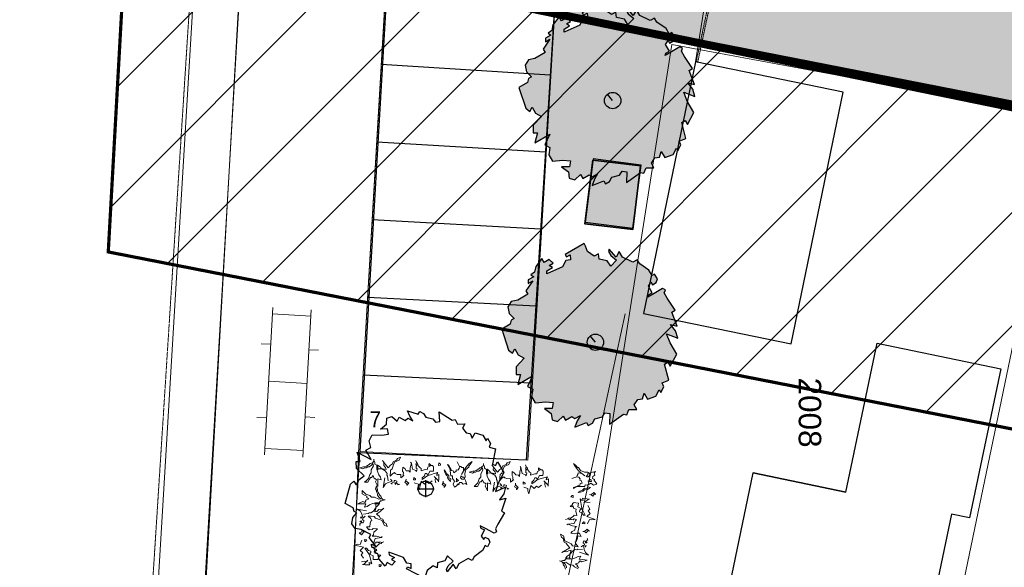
# Model space of a CAD drawing. Extents: x -1000932 to 2054797, y 285738 to 764020.
# Tile 344 of 656: x 283262 to 313979, y 483470 to 500538. Entities that reach past the tile are written whole.
import ezdxf

# ---------------------------------------------------------------- set-up
doc = ezdxf.new("R2010")
doc.units = 0
doc.header["$MEASUREMENT"] = 0
doc.linetypes.add('DASHDOT', pattern=[1, 0.5, -0.25, 0, -0.25])
doc.linetypes.add('DASHED', pattern=[0.75, 0.5, -0.25])
doc.layers.get('0').update_dxf_attribs({"color": 1, "linetype": 'CONTINUOUS'})
for name, color, linetype in [('--schets pp', 1, 'CONTINUOUS'), ('-boom', 8, 'CONTINUOUS'), ('-boom beschermd', 82, 'CONTINUOUS'), ('31.', 7, 'CONTINUOUS'), ('A-0010--', 4, 'CONTINUOUS'), ('A-0900-TERREIN', 14, 'CONTINUOUS'), ('bomen', 1, 'CONTINUOUS')]:
    doc.layers.add(name, color=color, linetype=linetype)
for name, color, linetype, lineweight in [('B01', 1, 'CONTINUOUS', 30), ('B02', 1, 'CONTINUOUS', 30), ('B11', 1, 'CONTINUOUS', 30), ('S02', 7, 'CONTINUOUS', 0), ('T03', 84, 'CONTINUOUS', 0), ('T05', 84, 'CONTINUOUS', 0), ('V00', 7, 'CONTINUOUS', 0), ('Z09', 7, 'CONTINUOUS', 0)]:
    doc.layers.add(name, color=color, linetype=linetype, lineweight=lineweight)
doc.styles.add('JK-T', font='arial.ttf', dxfattribs={"width": 0.9})
doc.styles.get("Standard").update_dxf_attribs({"font": 'romans.shx'})

# ---------------------------------------------------------------- blocks, each defined once
blk = doc.blocks.new('S022')
at = {"layer": 'S02', "color": 7, "linetype": 'Continuous', "lineweight": 0}
for p, q in [((0.0308, -0.2299), (0.0308, 0.2301)), ((0.1508, -0.2299), (0.1508, 0.2301)), ((0.0308, 0.2101), (0.1508, 0.2101)), ((0.0008, 0.1151), (0.0308, 0.1151)), ((0.1508, 0.1051), (0.1808, 0.1051)), ((0.0308, 0.0001), (0.1508, 0.0001)), ((0.0008, -0.1147), (0.0308, -0.1147)), ((0.1508, -0.1047), (0.1808, -0.1047)), ((0.0308, -0.2099), (0.1508, -0.2099))]:
    blk.add_line(p, q, dxfattribs=at)
blk = doc.blocks.new('eigendomssituatie')
at = {"layer": '--schets pp', "linetype": 'Continuous', "transparency": 33554495}
h = blk.add_hatch(color=140, dxfattribs=at)
h.dxf.hatch_style = 1
h.paths.add_polyline_path([(9221, 16017), (-3884, 17237), (-5436, 504), (0, 0), (-2500, -26949), (-6847, -26546), (-6943, -27582), (-9442, -27350), (-9346, -26314), (-13692, -25911), (-13542, -23750), (-24868, -22700), (-35971, -21670), (-39085, -21481), (-35919, 15171), (-35449, 20057), (-40996, 20385), (-45060, -52868), (-5988, -60874), (-5392, -55500), (3604, -48873)])
at = {"layer": '--schets pp', "color": 140, "linetype": 'Continuous', "const_width": 250}
blk.add_lwpolyline([(9221, 16017), (-3884, 17237), (-5436, 504), (0, 0), (-2500, -26949), (-6847, -26546), (-6943, -27582), (-9442, -27350), (-9346, -26314), (-13692, -25911), (-13542, -23750), (-24868, -22700), (-35971, -21670), (-39085, -21481), (-35919, 15171), (-35449, 20057), (-40996, 20385), (-45060, -52868), (-5988, -60874), (-5392, -55500), (3604, -48873)], close=True, dxfattribs=at)
blk = doc.blocks.new('boom')
at = {"layer": '31.', "color": 7, "linetype": 'Continuous'}
for points in [[(2252, -1106), (2174, -1256), (2210, -1343), (2134, -1385), (1982, -1306), (1886, -1256), (1704, -1162), (1724, -1227), (1831, -1282), (1731, -1475), (1810, -1584), (1849, -1510), (1958, -1566), (2000, -1669), (1928, -1809), (1853, -1770), (1769, -1930), (1516, -2125), (1455, -2242), (1326, -2176), (1036, -2338), (950, -2502), (853, -2352), (667, -2590), (646, -2521), (706, -2406), (860, -2260), (686, -2098), (595, -2253), (372, -2314), (359, -2471), (230, -2404), (44, -2552), (-1, -2709), (-40, -2785), (-597, -2495), (-564, -2431), (-457, -2486), (-449, -2341), (-589, -2322), (-691, -2147), (-1147, -1978), (-1138, -2064), (-977, -2148), (-1064, -2211), (-947, -2272), (-1056, -2379), (-1206, -2301), (-1268, -2419), (-1454, -2198), (-1493, -2035), (-1602, -1968), (-1524, -1910), (-1684, -1827), (-1691, -1726), (-1560, -1794), (-1766, -1521), (-1716, -1425), (-2016, -1269), (-2204, -1239), (-2305, -1092), (-2275, -903), (-2143, -754), (-2228, -709), (-2266, -594), (-2513, -466), (-2348, 139), (-2243, 236), (-2169, 116), (-2080, 288), (-1914, 397), (-2159, 633), (-2173, 849), (-2048, 851), (-2137, 1136), (-1701, 908), (-1864, 1205), (-1716, 1286), (-1765, 1496), (-1667, 1683), (-1367, 1668), (-1156, 1699), (-1191, 1867), (-1412, 1860), (-1226, 2010), (-1212, 2193), (-1060, 2251), (-889, 2107), (-828, 2225), (-644, 2130), (-557, 2193), (-396, 2110), (-496, 2257), (-569, 2431), (-230, 2323), (-186, 2409), (-68, 2347), (6, 2228), (227, 2181), (306, 2072), (441, 2096), (417, 2398), (831, 2139), (923, 2159), (996, 2012), (1218, 2019), (1151, 1891), (1262, 1738), (1393, 1724), (1450, 1572), (1539, 1743), (1787, 1669), (1887, 1495), (1926, 1570), (2020, 1412)], [(2020, 1412), (1980, 1296), (2174, 1237), (2080, 768), (2177, 718), (2238, 836), (2438, 502), (2265, 170), (2180, -89), (2493, 49), (2438, -158), (2305, -345), (2498, -295), (2366, -703), (2463, -753), (2252, -1106)]]:
    blk.add_lwpolyline(points, dxfattribs=at)
blk.add_circle((0, 0), 235, dxfattribs=at)
blk = doc.blocks.new('UNNAMED')
at = {"color": 0}
for p, q in [((-0.5, 0), (0.5, 0)), ((0, -0.5), (0, 0.5))]:
    blk.add_line(p, q, dxfattribs=at)
blk = doc.blocks.new('nieuwe bomen')
at = {"layer": '-boom beschermd', "linetype": 'Continuous', "true_color": 0xd5bf15, "transparency": 33554559}
h = blk.add_hatch(color=52, dxfattribs=at)
h.dxf.hatch_style = 1
h.paths.add_polyline_path([(2240, 1375), (2147, 1534), (2182, 1631), (2096, 1673), (1935, 1578), (1832, 1518), (1639, 1404), (1658, 1477), (1771, 1543), (1651, 1748), (1732, 1872), (1778, 1792), (1894, 1860), (1934, 1975), (1847, 2123), (1767, 2076), (1667, 2247), (1380, 2445), (1306, 2570), (1170, 2490), (845, 2651), (741, 2825), (644, 2655), (427, 2905), (408, 2829), (480, 2706), (657, 2556), (476, 2369), (368, 2533), (121, 2587), (98, 2757), (-38, 2677), (-250, 2828), (-308, 2997), (-355, 3077), (-947, 2730), (-907, 2662), (-793, 2728), (-776, 2570), (-928, 2542), (-1029, 2345), (-1518, 2134), (-1512, 2229), (-1342, 2330), (-1441, 2394), (-1315, 2467), (-1441, 2577), (-1600, 2484), (-1674, 2609), (-1865, 2358), (-1898, 2178), (-2014, 2098), (-1925, 2040), (-2095, 1940), (-2097, 1829), (-1958, 1911), (-2167, 1602), (-2107, 1499), (-2426, 1312), (-2630, 1269), (-2731, 1102), (-2688, 898), (-2535, 743), (-2626, 690), (-2661, 562), (-2923, 408), (-2709, -243), (-2589, -343), (-2515, -208), (-2408, -390), (-2221, -499), (-2475, -771), (-2478, -1007), (-2342, -1003), (-2423, -1319), (-1960, -1046), (-2121, -1378), (-1955, -1459), (-1996, -1691), (-1879, -1889), (-1552, -1855), (-1320, -1878), (-1349, -2063), (-1591, -2068), (-1379, -2221), (-1354, -2421), (-1184, -2474), (-1006, -2308), (-933, -2434), (-738, -2319), (-639, -2383), (-468, -2283), (-569, -2450), (-639, -2644), (-275, -2507), (-222, -2598), (-97, -2524), (-23, -2389), (215, -2326), (296, -2202), (445, -2222), (436, -2552), (872, -2246), (974, -2263), (1046, -2098), (1288, -2094), (1208, -1957), (1320, -1784), (1463, -1762), (1516, -1593), (1623, -1775), (1889, -1680), (1988, -1484), (2035, -1564), (2129, -1386), (2079, -1262), (2287, -1186), (2159, -680), (2261, -620), (2335, -745), (2534, -370), (2326, -17), (2219, 260), (2568, 128), (2496, 351), (2341, 547), (2554, 504), (2388, 941), (2490, 1001)])
at = {"layer": '-boom beschermd', "color": 52, "linetype": 'Continuous', "true_color": 0xd5bf15}
blk.add_lwpolyline([(2240, 1375), (2147, 1534), (2182, 1631), (2096, 1673), (1935, 1578), (1832, 1518), (1639, 1404), (1658, 1477), (1771, 1543), (1651, 1748), (1732, 1872), (1778, 1792), (1894, 1860), (1934, 1975), (1847, 2123), (1767, 2076), (1667, 2247), (1380, 2445), (1306, 2570), (1170, 2490), (845, 2651), (741, 2825), (644, 2655), (427, 2905), (408, 2829), (480, 2706), (657, 2556), (476, 2369), (368, 2533), (121, 2587), (98, 2757), (-38, 2677), (-250, 2828), (-308, 2997), (-355, 3077), (-947, 2730), (-907, 2662), (-793, 2728), (-776, 2570), (-928, 2542), (-1029, 2345), (-1518, 2134), (-1512, 2229), (-1342, 2330), (-1441, 2394), (-1315, 2467), (-1441, 2577), (-1600, 2484), (-1674, 2609), (-1865, 2358), (-1898, 2178), (-2014, 2098), (-1925, 2040), (-2095, 1940), (-2097, 1829), (-1958, 1911), (-2167, 1602), (-2107, 1499), (-2426, 1312), (-2630, 1269), (-2731, 1102), (-2688, 898), (-2535, 743), (-2626, 690), (-2661, 562), (-2923, 408), (-2709, -243), (-2589, -343), (-2515, -208), (-2408, -390), (-2221, -499), (-2475, -771), (-2478, -1007), (-2342, -1003), (-2423, -1319), (-1960, -1046), (-2121, -1378), (-1955, -1459), (-1996, -1691), (-1879, -1889), (-1552, -1855), (-1320, -1878), (-1349, -2063), (-1591, -2068), (-1379, -2221), (-1354, -2421), (-1184, -2474), (-1006, -2308), (-933, -2434), (-738, -2319), (-639, -2383), (-468, -2283), (-569, -2450), (-639, -2644), (-275, -2507), (-222, -2598), (-97, -2524), (-23, -2389), (215, -2326), (296, -2202), (445, -2222), (436, -2552), (872, -2246), (974, -2263), (1046, -2098), (1288, -2094), (1208, -1957), (1320, -1784), (1463, -1762), (1516, -1593), (1623, -1775), (1889, -1680), (1988, -1484), (2035, -1564), (2129, -1386), (2079, -1262), (2287, -1186), (2159, -680), (2261, -620), (2335, -745), (2534, -370), (2326, -17), (2219, 260), (2568, 128), (2496, 351), (2341, 547), (2554, 504), (2388, 941), (2490, 1001)], close=True, dxfattribs=at)
blk.add_lwpolyline([(0, 0), (-163, 196)], dxfattribs=at)
blk.add_circle((0, 0), 255, dxfattribs=at)

msp = doc.modelspace()

# ---------------------------------------------------------------- hatches: boundary and pattern name
at = {"layer": '--schets pp', "linetype": 'Continuous'}
h = msp.add_hatch(dxfattribs=at)
h.set_pattern_fill('ANSI31', color=241, scale=20000)
edge = h.paths.add_edge_path()
edge.add_line((355804.751, 599424.851), (354111.318, 580081.091))
edge.add_line((354111.318, 580081.091), (361601.667, 579453.983))
edge.add_line((361601.667, 579453.983), (354729.882, 500066.664))
edge.add_line((354729.882, 500066.664), (345617.54, 493354.472))
edge.add_line((345617.54, 493354.472), (344373.941, 482143.686))
edge.add_line((344373.941, 482143.686), (343887.106, 482209.964))
edge.add_line((343887.106, 482209.964), (340754.543, 459200.025))
edge.add_line((340754.543, 459200.025), (314922.295, 465342.604))
edge.add_line((314922.295, 465342.604), (318240.746, 486994.847))
edge.add_line((318240.746, 486994.847), (286025.011, 493299.452))
edge.add_line((286025.011, 493299.452), (290594.919, 575452.455))
edge.add_arc((309231.819, 574415.744), 18665.712, 106.9763879, 176.8161015, ccw=False)
edge.add_line((303781.849, 592268.101), (321937.569, 598455.689))
edge.add_arc((335714.424, 564014.999), 37093.974, 88.4396865, 111.8022388, ccw=False)
edge.add_line((336724.465, 601095.219), (338248.25, 600961.82))
edge.add_line((338248.25, 600961.82), (355804.751, 599424.851))
edge = h.paths.add_edge_path(flags=16)
edge.add_line((344970.746, 590335.058), (343273.997, 570953.43))
edge.add_line((343273.997, 570953.43), (350774.11, 570325.504))
edge.add_line((350774.11, 570325.504), (345157.214, 505435.484))
edge.add_line((345157.214, 505435.484), (336161.269, 498809.03))
edge.add_line((336161.269, 498809.03), (335565.152, 493435.155))
edge.add_line((335565.152, 493435.155), (335327.459, 493467.515))
edge.add_line((335327.459, 493467.515), (332334.238, 471481.093))
edge.add_line((332334.238, 471481.093), (326203.285, 472938.955))
edge.add_line((326203.285, 472938.955), (329579.121, 494965.624))
edge.add_line((329579.121, 494965.624), (296493.331, 501440.499))
edge.add_line((296493.331, 501440.499), (300579.483, 574897.046))
edge.add_arc((309231.819, 574415.744), 8665.712, 106.1143616, 176.8161015, ccw=False)
edge.add_line((306826.603, 582740.977), (325429.207, 589080.866))
edge.add_arc((335714.424, 564014.999), 27093.974, 89.0254668, 112.3096958, ccw=False)
edge.add_line((336175.238, 591105.053), (337376.144, 590999.921))
edge.add_line((337376.144, 590999.921), (344970.746, 590335.058))
at = {"layer": 'A-0900-TERREIN', "linetype": 'Continuous', "lineweight": 5}
msp.add_hatch(color=8, dxfattribs=at).paths.add_polyline_path([(302386.328, 493994.812), (300897.226, 494175.312), (301137.879, 496160.78), (302626.98, 495980.28)], flags=0)

# ---------------------------------------------------------------- linework, layer by layer
at = {"layer": '--schets pp', "color": 241, "linetype": 'Continuous', "const_width": 100}
for points in [[(355804.751, 599424.851), (354111.318, 580081.091), (361601.667, 579453.983), (354729.882, 500066.664), (345617.54, 493354.472), (344373.941, 482143.686), (343887.106, 482209.964), (340754.543, 459200.025), (314922.295, 465342.604), (318240.746, 486994.847), (286025.011, 493299.452), (290594.919, 575452.455, -0.314530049), (303781.849, 592268.101), (321937.569, 598455.689, -0.102292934), (336724.465, 601095.219), (338248.25, 600961.82)], [(344970.746, 590335.058), (343273.997, 570953.43), (350774.11, 570325.504), (345157.214, 505435.484), (336161.269, 498809.03), (335565.152, 493435.155), (335327.459, 493467.515), (332334.238, 471481.093), (326203.285, 472938.955), (329579.121, 494965.624), (296493.331, 501440.499), (300579.483, 574897.046, -0.318668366), (306826.603, 582740.977), (325429.207, 589080.866, -0.10194762), (336175.238, 591105.053), (337376.144, 590999.921)]]:
    msp.add_lwpolyline(points, format="xyb", close=True, dxfattribs=at)
at = {"layer": '--schets pp', "ltscale": 200}
for points in [[(294825.879, 503979.671), (300117.879, 503611.78), (299060.879, 486808.78), (293834.879, 487040.78)], [(294857.144, 503998.921), (293872.144, 487077.921)], [(299815.879, 498810.905), (294542.736, 499139.999)], [(299815.879, 498810.905), (294542.736, 499139.999)], [(299664.879, 496410.499), (294401.164, 496720.155)], [(299664.879, 496410.499), (294401.164, 496720.155)], [(299513.879, 494010.062), (294259.593, 494300.312)], [(299513.879, 494010.062), (294259.593, 494300.312)], [(299362.879, 491609.655), (294118.021, 491880.468)], [(299362.879, 491609.655), (294118.021, 491880.468)], [(299211.879, 489209.218), (293976.451, 489460.624)], [(299211.879, 489209.218), (293976.451, 489460.624)]]:
    msp.add_lwpolyline(points, dxfattribs=at)
at = {"layer": 'A-0010--', "color": 14, "linetype": 'DASHDOT', "lineweight": 13}
msp.add_lwpolyline([(287135.097, 478699.702), (290212.15, 526811.265)], dxfattribs=at)
at = {"layer": 'A-0900-TERREIN', "color": 14, "linetype": 'Continuous', "lineweight": 13}
for points in [[(326970.879, 591361.78), (306133.879, 583958.78, 0.325245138), (299030.88, 574135.78), (298330.879, 560602.78), (297527.879, 559083.78), (297395.879, 555824.78), (297892.879, 554612.78), (297393.879, 546438.78), (297393.879, 546438.78), (296896.879, 540316.78), (296896.879, 540316.78), (296338.991, 531197.927), (301331.614, 530926.426), (300245.61, 510955.933), (295252.986, 511227.434), (293834.879, 487040.78), (293457.879, 477392.78), (310915.879, 474405.78), (326023.879, 472192.78), (326187.199, 472942.78), (332334.238, 471481.093), (334504.269, 470963.905)], [(326970.879, 591361.78), (306133.879, 583958.78, 0.325245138), (299030.88, 574135.78), (298330.879, 560602.78), (298073.284, 557017.708), (297892.879, 554612.78), (297892.879, 554612.78), (297393.879, 546438.78), (297075.092, 543593.936), (296970.478, 541670.195), (296896.879, 540316.78), (296414.879, 532296.78), (296355.075, 531197.052), (295091.968, 508265.25), (294934.879, 505842.78), (293834.879, 487040.78), (293457.879, 477392.78), (310915.879, 474405.78), (326023.879, 472192.78), (326187.199, 472942.78), (332334.238, 471481.093), (334504.269, 470963.905)]]:
    msp.add_lwpolyline(points, format="xyb", dxfattribs=at)
msp.add_lwpolyline([(294120.879, 586408.749), (292285.879, 561645.546), (293600.164, 559558.078), (292610.318, 543836.732), (292357.879, 541088.78), (288990.879, 481465.78), (293606.847, 481205.093)], dxfattribs=at)
at = {"layer": 'A-0900-TERREIN', "color": 7, "linetype": 'DASHED', "lineweight": 18}
for points in [[(305219.222, 503243.405), (304360.879, 499200.78)], [(305268.132, 503233.015), (304409.789, 499190.405)]]:
    msp.add_lwpolyline(points, dxfattribs=at)
at = {"layer": 'A-0900-TERREIN', "color": 8, "linetype": 'Continuous', "lineweight": 13}
for points in [[(302626.98, 495980.28), (301137.879, 496160.78), (300897.226, 494175.312), (302386.328, 493994.812)], [(313867.175, 489655.702), (310008.16, 490461.093), (309040.199, 485817.28), (306148.121, 486420.64), (304660.144, 479263.921), (310837.183, 477975.499), (312328.168, 485131.187), (312898.175, 485012.062)]]:
    msp.add_lwpolyline(points, close=True, dxfattribs=at)
at = {"layer": 'A-0900-TERREIN', "color": 4, "linetype": 'Continuous', "lineweight": 35}
msp.add_lwpolyline([(301137.879, 496160.78), (300897.226, 494175.312), (302386.328, 493994.812), (302626.98, 495980.28)], close=True, dxfattribs=at)
at = {"layer": 'A-0900-TERREIN', "color": 7, "linetype": 'Continuous', "lineweight": 13}
for points in [[(294754.521, 486165.093), (294739.474, 486311.062), (294719.791, 486342.921), (294721.808, 486394.702), (294662.736, 486474.984), (294541.107, 486552.343), (294690.228, 486515.374), (294671.978, 486578.359), (294617.412, 486642.859), (294620.689, 486725.734), (294576.714, 486800.202), (294670.625, 486677.093), (294754.761, 486569.905), (294825.32, 486650.296), (294889.298, 486694.484), (294912.607, 486760.968), (295018.382, 486808.874), (295051.699, 486864.624), (295146.648, 486902.374), (295101.441, 486810.812), (294958.783, 486743.609), (294912.75, 486631.327), (294883.191, 486538.952), (294829.597, 486494.39), (294825.943, 486400.999), (294824.74, 486369.952), (294822.275, 486307.78), (294892.847, 486388.015), (294951.421, 486422.202), (294976.076, 486389.952), (295037.406, 486366.812), (295156.695, 486362.155), (295152.396, 486253.405), (295248.875, 486332.624), (295228.984, 486354.155), (295231.802, 486426.812), (295207.341, 486464.077), (295212.388, 486593.671), (295272.92, 486549.671), (295317.058, 486480.515), (295399.933, 486477.296), (295439.73, 486434.249), (295444.951, 486569.015), (295482.113, 486717.984), (295451.896, 486745.28), (295482.113, 486717.984), (295521.173, 486524.374), (295618.367, 486489.484), (295642.99, 486452.218), (295666.927, 486534.234), (295631.755, 486561.749), (295634.158, 486623.874), (295661.644, 486664.265), (295620.103, 486665.921), (295643.828, 486737.78), (295620.148, 486800.905), (295643.828, 486737.78), (295674.056, 486715.671), (295691.74, 486637.187), (295751.425, 486572.609), (295786.859, 486550.312), (295783.83, 486472.655), (295910.084, 486514.374), (295972.232, 486511.952), (295996.382, 486594.171), (296064.683, 486617.421), (296029.644, 486649.89), (296031.865, 486706.843), (296101.933, 486641.89), (296138.168, 486640.452), (296173.002, 486597.624), (296170.793, 486540.687), (296167.716, 486462.812), (296058.828, 486467.093), (296002.341, 486349.812), (295957.22, 486393.265), (295910.605, 486395.077), (295886.865, 486318.046), (295822.314, 486258.343), (295820.287, 486206.562), (295921.527, 486275.234), (295991.193, 486329.53), (296080.455, 486357.155), (296196.164, 486394.296), (296306.156, 486421.14), (296273.209, 486375.718), (296271.398, 486328.952), (296340.101, 486357.546), (296337.087, 486279.718), (296334.621, 486217.562), (296331.212, 486129.39), (296307.33, 486187.499), (296257.406, 486236.155), (296197.461, 486295.515), (296230.957, 486262.374), (296227.906, 486185.421), (296246.976, 486101.562)], [(294312.566, 486808.359), (294312.394, 486777.265), (294265.527, 486730.718), (294197.912, 486705.124), (294166.613, 486668.984), (294083.504, 486622.765), (294026.195, 486602.265), (293984.765, 486602.484), (293870.617, 486571.734), (293968.947, 486540.187), (294026.033, 486565.812), (294067.695, 486565.609), (294124.861, 486601.812), (294166.345, 486601.609), (294234.103, 486653.14), (294275.832, 486709.905), (294296.166, 486637.28), (294228.214, 486507.905), (294227.744, 486414.593), (294180.683, 486357.655), (294138.625, 486233.327), (294076.179, 486171.437), (294023.976, 486125.03), (294055.199, 486124.874), (294122.56, 486124.593), (294179.996, 486212.39), (294200.98, 486269.468), (294237.39, 486269.28), (294284.39, 486331.218), (294325.375, 486237.765), (294346.091, 486237.671), (294392.736, 486201.015), (294366.375, 486138.968), (294438.396, 485988.14), (294438.953, 486117.859), (294439.527, 486231.859), (294537.834, 486195.14), (294517.504, 486278.28), (294466, 486351.124), (294430.152, 486439.577), (294404.691, 486532.952), (294405.072, 486621.218), (294405.244, 486652.296), (294405.072, 486621.218), (294436.224, 486621.062), (294435.697, 486506.874), (294435.861, 486543.187), (294523.947, 486542.718), (294524.109, 486579.03), (294472.541, 486626.062), (294426.043, 486657.39), (294405.244, 486652.296), (294343.07, 486688.859), (294343.265, 486735.499), (294312.566, 486808.359), (294312.705, 486839.499)], [(296330.289, 486647.062), (296333.32, 486724.718), (296388.63, 486681.062), (296387.623, 486655.171), (296330.289, 486647.062)], [(296824.625, 485965.562), (296786.773, 486060.374), (296831.853, 486152.124), (296762.603, 486237.812), (296765.873, 486320.859), (296708.918, 486323.077), (296681.587, 486557.687), (296608.199, 486669.64), (296639.238, 486668.405), (296682.791, 486588.734), (296726.939, 486519.609), (296725.543, 486483.374), (296782.502, 486481.14), (296800.777, 486418.015), (296880.437, 486461.749), (296882.082, 486503.187), (296933.83, 486501.14), (296977.099, 486546.14), (296979.49, 486608.421), (296912.888, 486761.437), (296979.49, 486608.421), (297020.927, 486606.812), (297051.402, 486584.734), (297108.361, 486582.499), (297103.869, 486468.562), (297042.695, 486361.905), (297103.869, 486468.562), (297175.64, 486579.859), (297278.673, 486690.093), (297380.084, 486764.077), (297319.484, 486672.937), (297270.89, 486622.999), (297269.445, 486586.734), (297183.56, 486517.312), (297147.224, 486383.718), (297163.474, 486289.78), (297141.599, 486238.765), (297122.279, 486275.812), (297080.843, 486277.421), (297020.154, 486321.28), (297019.146, 486295.39), (297017.504, 486253.952), (297052.734, 486221.296), (297109.687, 486219.077), (297141.599, 486238.765), (297170.394, 486180.39), (297212.328, 486054.296), (297166.543, 486081.999), (297098.242, 486058.765), (297043.31, 486112.765), (296986.181, 486115.015), (296962.625, 486043.14), (296943.095, 486075.187), (296877.734, 485994.593), (296824.625, 485965.562)], [(297731.097, 486674.812), (297730.925, 486643.718), (297684.058, 486597.187), (297616.443, 486571.593), (297585.144, 486535.437), (297502.035, 486489.218), (297444.726, 486468.718), (297403.296, 486468.968), (297289.148, 486438.187), (297387.478, 486406.655), (297444.564, 486432.28), (297486.226, 486432.093), (297543.392, 486468.28), (297584.877, 486468.093), (297652.634, 486519.593), (297694.363, 486576.374), (297714.697, 486503.749), (297646.746, 486374.374), (297646.275, 486281.062), (297599.214, 486224.124), (297557.156, 486099.78), (297494.711, 486037.905), (297442.507, 485991.499), (297473.73, 485991.343), (297541.091, 485991.062), (297598.527, 486078.843), (297619.511, 486135.937), (297655.921, 486135.749), (297702.921, 486197.687), (297743.906, 486104.218), (297764.623, 486104.124), (297811.267, 486067.468), (297784.906, 486005.437), (297856.927, 485854.593), (297857.484, 485984.343), (297858.058, 486098.312), (297956.365, 486061.593), (297936.035, 486144.749), (297884.531, 486217.593), (297848.683, 486306.03), (297823.222, 486399.405), (297823.603, 486487.687), (297823.775, 486518.78), (297823.603, 486487.687), (297854.755, 486487.53), (297854.228, 486373.343), (297854.392, 486409.655), (297942.478, 486409.187), (297942.64, 486445.499), (297891.072, 486492.53), (297844.574, 486523.843), (297823.775, 486518.78), (297761.601, 486555.343), (297761.796, 486601.968), (297731.097, 486674.812), (297731.236, 486705.968)], [(298173.052, 486031.562), (298158.005, 486177.53), (298138.322, 486209.374), (298140.339, 486261.155), (298081.267, 486341.468), (297959.638, 486418.812), (298108.759, 486381.843), (298090.509, 486444.812), (298035.943, 486509.343), (298039.22, 486592.187), (297995.246, 486666.655), (298089.156, 486543.562), (298173.293, 486436.374), (298243.851, 486516.78), (298307.83, 486560.937), (298331.138, 486627.437), (298436.914, 486675.343), (298470.23, 486731.093), (298565.179, 486768.843), (298519.972, 486677.28), (298377.314, 486610.093), (298331.281, 486497.78), (298301.722, 486405.405), (298248.129, 486360.843), (298244.474, 486267.468), (298243.271, 486236.405), (298240.806, 486174.249), (298311.379, 486254.468), (298369.953, 486288.655), (298394.607, 486256.405), (298455.937, 486233.28), (298575.226, 486228.624), (298570.927, 486119.874), (298667.406, 486199.093), (298647.515, 486220.624), (298650.334, 486293.28), (298625.873, 486330.53), (298630.92, 486460.155), (298691.451, 486416.124), (298735.589, 486346.968), (298818.464, 486343.78), (298858.261, 486300.718), (298863.482, 486435.468), (298900.644, 486584.468), (298870.427, 486611.749), (298900.644, 486584.468), (298939.705, 486390.843), (299036.898, 486355.968), (299061.521, 486318.687), (299085.459, 486400.718), (299050.287, 486428.218), (299052.689, 486490.343), (299080.175, 486530.718), (299038.634, 486532.405), (299062.359, 486604.249), (299038.679, 486667.374), (299062.359, 486604.249), (299092.587, 486582.124), (299110.271, 486503.655), (299169.957, 486439.062), (299205.39, 486416.78), (299202.361, 486339.124), (299328.615, 486380.843), (299390.763, 486378.405), (299414.914, 486460.655), (299483.214, 486483.874), (299448.175, 486516.343), (299450.396, 486573.312), (299520.464, 486508.343), (299556.699, 486506.905), (299591.533, 486464.093), (299589.324, 486407.155), (299586.248, 486329.28), (299477.359, 486333.562), (299420.873, 486216.28), (299375.752, 486259.718), (299329.136, 486261.53), (299305.396, 486184.499), (299240.845, 486124.812), (299238.818, 486073.03), (299340.058, 486141.687), (299409.724, 486195.999), (299498.986, 486223.624), (299614.695, 486260.78), (299724.687, 486287.593), (299691.74, 486242.187), (299689.929, 486195.405), (299758.632, 486224.03), (299755.619, 486146.187), (299753.152, 486084.03), (299749.744, 485995.843), (299725.861, 486053.968), (299675.937, 486102.624), (299615.992, 486161.968), (299649.488, 486128.843), (299646.437, 486051.905), (299665.507, 485968.03)], [(301263.355, 486061.296), (301164.777, 486034.78), (301078.91, 486090.265), (300985.724, 486031.499), (300903.629, 486044.437), (300894.765, 485988.14), (300658.582, 485988.39), (300538.814, 485928.577), (300543.668, 485959.265), (300627.875, 485993.218), (300701.693, 486028.984), (300737.519, 486023.359), (300746.384, 486079.671), (300811.211, 486090.452), (300777.078, 486174.671), (300736.113, 486181.155), (300744.189, 486232.312), (300704.556, 486280.53), (300642.98, 486290.187), (300483.24, 486241.905), (300642.98, 486290.187), (300649.418, 486331.14), (300674.902, 486358.827), (300683.767, 486415.14), (300796.402, 486397.374), (300895.187, 486324.171), (300796.402, 486397.374), (300694.257, 486481.655), (300596.806, 486596.859), (300535.166, 486706.218), (300618.605, 486635.374), (300662.529, 486581.296), (300698.377, 486575.624), (300757.298, 486482.218), (300885.728, 486430.53), (300980.933, 486435.687), (301029.043, 486408.015), (300989.988, 486393.155), (300983.552, 486352.187), (300932.906, 486297.03), (300958.494, 486293.015), (300999.461, 486286.53), (301036.004, 486317.718), (301044.863, 486374.015), (301029.043, 486408.015), (301090.375, 486429.796), (301220.505, 486456.718), (301187.636, 486414.484), (301202.746, 486343.921), (301142.693, 486295.687), (301133.796, 486239.202), (301202.416, 486207.421), (301168.32, 486191.765), (301240.718, 486117.437), (301263.355, 486061.296)], [(294655.634, 486255.312), (294600.843, 485961.655), (294669.998, 486068.421), (294761.968, 486112.484), (294883.795, 486153.577), (294825.334, 486218.218)], [(295551.314, 486191.843), (295554.347, 486269.515), (295609.656, 486225.843), (295608.65, 486199.968), (295551.314, 486191.843)], [(296702.041, 486146.859), (296622.228, 486232.952), (296599.767, 486322.14), (296559.972, 486365.187), (296521.377, 486439.484), (296503.14, 486507.609), (296547.912, 486454.015), (296591.841, 486384.687), (296651.97, 486330.484), (296649.127, 486257.984), (296715.402, 486224.109), (296702.041, 486146.859)], [(294634.668, 485572.218), (294603.576, 485572.39), (294557.029, 485619.249), (294531.437, 485686.874), (294495.293, 485718.171), (294449.072, 485801.28), (294428.58, 485858.577), (294428.796, 485900.015), (294398.045, 486014.171), (294366.502, 485915.827), (294392.119, 485858.749), (294391.929, 485817.077), (294428.121, 485759.921), (294427.925, 485718.437), (294479.449, 485650.671), (294536.216, 485608.952), (294463.599, 485588.609), (294334.212, 485656.562), (294240.9, 485657.03), (294183.961, 485704.093), (294059.636, 485746.155), (293997.754, 485808.593), (293951.336, 485860.796), (293951.185, 485829.577), (293950.906, 485762.218), (294038.699, 485704.78), (294095.787, 485683.796), (294095.597, 485647.39), (294157.537, 485600.39), (294064.08, 485559.405), (294063.982, 485538.687), (294027.334, 485492.046), (293965.273, 485518.405), (293814.451, 485446.39), (293944.173, 485445.827), (294058.166, 485445.249), (294021.457, 485346.952), (294104.595, 485367.28), (294177.439, 485418.78), (294265.888, 485454.624), (294359.267, 485480.093), (294447.525, 485479.702), (294478.617, 485479.53), (294447.525, 485479.702), (294447.367, 485448.562), (294333.181, 485449.077), (294369.494, 485448.921), (294369.033, 485360.827), (294405.343, 485360.671), (294452.38, 485412.234), (294483.703, 485458.734), (294478.617, 485479.53), (294515.175, 485541.702), (294561.808, 485541.515), (294634.668, 485572.218), (294665.812, 485572.077)], [(294876.271, 486059.468), (294877.203, 486083.171), (294835.935, 486084.796), (294947.035, 486137.452), (294948.48, 486173.89), (294974.386, 486172.89), (295025.33, 486150.14), (295023.695, 486108.546), (294976.875, 486103.827), (294979.097, 486081.593), (295000.498, 486046.421), (294975.486, 486068.937), (294966.304, 486104.202), (295012.554, 486088.234), (295012.554, 486088.234), (295012.554, 486088.234), (295012.554, 486088.234), (295012.554, 486088.234), (295058.365, 486065.718), (295055.683, 486040.593), (295099.714, 486058.905), (295097.373, 486036.249)], [(295342.38, 486026.64), (295344.306, 486075.28), (295278.421, 486114.171), (295311.712, 486170.077), (295313.738, 486221.859), (295311.712, 486170.077), (295398.269, 486094.077), (295354.548, 486040.499), (295353.898, 486023.046)], [(295568.093, 486106.327), (295699.535, 486059.687), (295697.837, 485983.687), (295725.75, 485888.64), (295744.867, 485972.312), (295789.209, 486156.765), (295893.078, 486061.187), (295964.951, 486135.624), (296029.537, 486085.859), (296126.867, 486165.484)], [(296504.181, 485959.921), (296506.107, 486008.562), (296440.211, 486047.437), (296473.515, 486103.359), (296475.541, 486155.14), (296473.515, 486103.359), (296560.07, 486027.359), (296516.349, 485973.765), (296515.701, 485956.327)], [(296883.22, 486134.577), (296885.433, 486191.546), (296887.691, 486248.687), (296912.164, 486211.265), (296946.947, 486173.562), (296925.474, 486153.702), (296883.22, 486134.577)], [(298074.166, 486121.78), (298019.375, 485828.124), (298088.529, 485934.905), (298180.5, 485978.937), (298302.326, 486020.03), (298243.865, 486084.687)], [(298294.802, 485925.937), (298295.734, 485949.624), (298254.466, 485951.249), (298365.566, 486003.905), (298367.011, 486040.343), (298392.918, 486039.343), (298443.861, 486016.593), (298442.226, 485974.999), (298395.406, 485970.28), (298397.629, 485948.062), (298419.029, 485912.874), (298394.017, 485935.405), (298384.836, 485970.655), (298431.086, 485954.718), (298431.086, 485954.718), (298431.086, 485954.718), (298431.086, 485954.718), (298431.086, 485954.718), (298476.896, 485932.187), (298474.214, 485907.062), (298518.246, 485925.374), (298515.904, 485902.718)], [(298760.912, 485893.093), (298762.837, 485941.749), (298696.953, 485980.655), (298730.244, 486036.53), (298732.269, 486088.343), (298730.244, 486036.53), (298816.8, 485960.53), (298773.08, 485906.968), (298772.429, 485889.53)], [(298969.845, 486058.312), (298972.879, 486135.968), (299028.187, 486092.312), (299027.181, 486066.437), (298969.845, 486058.312)], [(298986.625, 485972.78), (299118.066, 485926.155), (299116.369, 485850.155), (299144.281, 485755.093), (299163.398, 485838.78), (299207.74, 486023.218), (299311.609, 485927.655), (299383.482, 486002.093), (299448.068, 485952.312), (299545.398, 486031.968)], [(301068.98, 485960.718), (300974.162, 485891.515), (300882.955, 485879.624), (300835.55, 485845.124), (300757.267, 485815.468), (300687.476, 485805.312), (300745.927, 485843.53), (300819.906, 485879.062), (300880.759, 485932.437), (300952.433, 485921.155), (300993.814, 485983.015), (301068.98, 485960.718)], [(301102.334, 486139.234), (301046.019, 486148.077), (300989.531, 486156.999), (301029.562, 486176.937), (301071.058, 486207.077), (301088.285, 486183.437), (301102.334, 486139.234)], [(300528.787, 485649.937), (300452.011, 485662.015), (300501.837, 485711.843), (300527.423, 485707.827), (300528.787, 485649.937)], [(301231.535, 485742.39), (301183.455, 485749.984), (301137.148, 485689.077), (301085.498, 485728.687), (301034.31, 485736.749), (301085.498, 485728.687), (301171.087, 485805.765), (301219.199, 485756.093), (301236.453, 485753.405)], [(293991.408, 485130.265), (294137.369, 485145.312), (294169.228, 485164.984), (294221.015, 485162.968), (294301.298, 485222.046), (294378.654, 485343.671), (294341.691, 485194.546), (294404.666, 485212.796), (294469.175, 485267.374), (294552.041, 485264.093), (294626.521, 485308.062), (294503.402, 485214.155), (294396.224, 485130.015), (294476.611, 485059.452), (294520.795, 484995.484), (294587.285, 484972.171), (294635.179, 484866.39), (294690.943, 484833.077), (294728.693, 484738.124), (294637.129, 484783.343), (294569.927, 484925.999), (294457.646, 484972.03), (294365.267, 485001.593), (294320.699, 485055.187), (294227.318, 485058.843), (294196.257, 485060.046), (294134.097, 485062.499), (294214.324, 484991.937), (294248.523, 484933.359), (294216.257, 484908.702), (294193.117, 484847.374), (294188.472, 484728.077), (294079.712, 484732.39), (294158.937, 484635.905), (294180.468, 484655.796), (294253.119, 484652.984), (294290.386, 484677.437), (294419.986, 484672.39), (294375.978, 484611.859), (294306.83, 484567.718), (294303.613, 484484.843), (294260.562, 484445.046), (294395.332, 484439.827), (294544.298, 484402.671), (294571.591, 484432.89), (294544.298, 484402.671), (294350.695, 484363.609), (294315.798, 484266.421), (294278.523, 484241.796), (294360.554, 484217.859), (294388.064, 484253.03), (294450.183, 484250.624), (294490.584, 484223.14), (294492.238, 484264.671), (294564.093, 484240.952), (294627.211, 484264.64), (294564.093, 484240.952), (294541.976, 484210.718), (294463.502, 484193.046), (294398.92, 484133.359), (294376.627, 484097.921), (294298.961, 484100.952), (294340.681, 483974.702), (294338.265, 483912.546), (294420.49, 483888.39), (294443.734, 483820.093), (294476.207, 483855.14), (294533.164, 483852.921), (294468.203, 483782.843), (294466.769, 483746.609), (294423.941, 483711.78), (294366.998, 483713.984), (294289.13, 483717.062), (294293.404, 483825.952), (294176.132, 483882.437), (294219.574, 483927.562), (294221.384, 483974.171), (294144.357, 483997.921), (294084.652, 484062.468), (294032.875, 484064.499), (294101.541, 483963.249), (294155.839, 483893.593), (294183.472, 483804.327), (294220.613, 483688.609), (294247.447, 483578.624), (294202.031, 483611.577), (294155.263, 483613.39), (294183.861, 483544.687), (294106.033, 483547.687), (294043.873, 483550.155), (293955.695, 483553.562), (294013.816, 483577.452), (294062.466, 483627.374), (294121.834, 483687.327), (294088.687, 483653.827), (294011.734, 483656.874), (293927.879, 483637.812)], [(300823.431, 484028.655), (300676.712, 484030.765), (300642.771, 484014.937), (300591.576, 484022.984), (300504.941, 483973.702), (300413.912, 483861.937), (300468.035, 484005.718), (300403.361, 483994.952), (300332.921, 483948.28), (300251.005, 483961.218), (300171.9, 483926.249), (300305.142, 484005.14), (300421.414, 484076.171), (300349.816, 484155.64), (300313.406, 484224.343), (300250.093, 484255.249), (300214.879, 484365.905), (300163.388, 484405.499), (300136.986, 484504.202), (300222.644, 484448.624), (300272.724, 484299.093), (300378.863, 484240.265), (300467.156, 484200.109), (300505.16, 484141.687), (300597.476, 484127.14), (300628.183, 484122.327), (300689.63, 484112.609), (300618.195, 484192.077), (300591.07, 484254.249), (300625.994, 484274.968), (300656.138, 484333.171), (300674.681, 484451.093), (300782.195, 484434.124), (300714.781, 484539.202), (300691.074, 484521.952), (300619.25, 484533.234), (300579.38, 484513.296), (300451.257, 484533.452), (300502.033, 484588.421), (300575.863, 484624.187), (300588.736, 484706.124), (300636.14, 484740.609), (300502.902, 484761.546), (300359.295, 484815.843), (300328.66, 484789.015), (300359.295, 484815.843), (300556.136, 484832.03), (300602.144, 484924.484), (300642.039, 484944.577), (300563.365, 484977.937), (300531.937, 484946.218), (300470.521, 484955.859), (300433.609, 484987.874), (300427.113, 484946.812), (300358.521, 484978.765), (300293.07, 484962.624), (300358.521, 484978.765), (300384.015, 485006.202), (300464.019, 485014.593), (300535.13, 485066.343), (300561.41, 485098.921), (300638.189, 485086.843), (300611.498, 485217.109), (300621.156, 485278.546), (300542.314, 485312.14), (300527.207, 485382.687), (300490.863, 485351.671), (300434.556, 485360.53), (300507.255, 485422.53), (300512.91, 485458.359), (300559.513, 485487.952), (300615.808, 485479.109), (300692.783, 485466.952), (300675.824, 485359.312), (300785.697, 485289.515), (300737.283, 485249.78), (300730.041, 485203.687), (300803.769, 485171.124), (300855.525, 485100.03), (300906.712, 485091.984), (300850.339, 485200.546), (300804.548, 485276.077), (300787.527, 485367.952), (300764.154, 485487.202), (300750.351, 485599.577), (300791.607, 485561.562), (300837.843, 485554.296), (300817.466, 485625.874), (300894.408, 485613.78), (300955.855, 485604.077), (301043.031, 485590.39), (300982.519, 485573.468), (300928.371, 485529.562), (300862.41, 485476.952), (300899.242, 485506.359), (300975.31, 485494.343), (301060.82, 485503.484)], [(300976.816, 484829.812), (301038.484, 484954.905), (301113.769, 484944.343), (301211.42, 484960.952), (301130.548, 484989.718), (300952.533, 485055.296), (301059.587, 485147.296), (300994.058, 485227.374), (301051.035, 485285.702), (300983.312, 485391.655)], [(294081.63, 485229.14), (293787.976, 485283.937), (293894.736, 485214.78), (293938.795, 485122.812), (293979.89, 485000.984), (294044.529, 485059.452)], [(293885.775, 485008.515), (293909.48, 485007.577), (293911.101, 485048.843), (293963.771, 484937.749), (294000.211, 484936.296), (293999.207, 484910.39), (293976.451, 484859.452), (293934.853, 484861.093), (293930.136, 484907.905), (293907.91, 484905.687), (293872.73, 484884.28), (293895.25, 484909.296), (293930.521, 484918.484), (293914.552, 484872.234), (293914.552, 484872.234), (293914.552, 484872.234), (293914.552, 484872.234), (293914.552, 484872.234), (293892.031, 484826.421), (293866.908, 484829.093), (293885.216, 484785.062), (293862.568, 484787.405)], [(300889.912, 484823.124), (300813.136, 484835.202), (300862.961, 484885.046), (300888.548, 484881.015), (300889.912, 484823.124)], [(293852.961, 484542.405), (293901.597, 484540.468), (293940.486, 484606.359), (293996.398, 484573.062), (294048.177, 484571.046), (293996.398, 484573.062), (293920.396, 484486.515), (293866.81, 484530.234), (293849.363, 484530.874)], [(301029.584, 484596.327), (300981.504, 484603.921), (300935.187, 484543.03), (300883.546, 484582.624), (300832.357, 484590.687), (300883.546, 484582.624), (300969.136, 484659.718), (301017.25, 484610.03), (301034.502, 484607.343)], [(293932.634, 484316.687), (293885.996, 484185.249), (293809.994, 484186.937), (293714.953, 484159.03), (293798.627, 484139.905), (293983.084, 484095.577), (293887.505, 483991.702), (293961.937, 483919.827), (293912.164, 483855.249), (293991.796, 483757.921)], [(294018.164, 484333.468), (294095.824, 484330.437), (294052.162, 484275.124), (294026.277, 484276.124), (294018.164, 484333.468)], [(300722.277, 483940.984), (301007.523, 483852.28), (300909.57, 483933.421), (300876.554, 484029.921), (300849.968, 484155.702), (300778.943, 484105.187)], [(300942.56, 484137.249), (300919.125, 484140.937), (300912.695, 484100.14), (300873.361, 484216.624), (300837.339, 484222.327), (300841.363, 484247.937), (300869.912, 484295.874), (300911.033, 484289.39), (300910.25, 484242.343), (300932.584, 484241.952), (300970.023, 484259.093), (300944.736, 484236.89), (300908.632, 484231.89), (300929.894, 484275.952), (300929.894, 484275.952), (300929.894, 484275.952), (300929.894, 484275.952), (300929.894, 484275.952), (300957.613, 484318.827), (300982.25, 484313.218), (300969.209, 484359.093), (300991.429, 484354.124)], [(300709.369, 483463.593), (300655.121, 483491.093), (300659.56, 483527.234), (300603.535, 483581.155), (300701.138, 483610.937), (300703.656, 483631.499), (300745.502, 483673.546), (300804.056, 483640.124), (300962.257, 483694.03), (300833.488, 483709.734), (300720.343, 483723.624), (300768.281, 483816.968), (300683.337, 483806.484), (300604.978, 483763.843), (300512.947, 483738.562), (300417.234, 483724.187), (300329.625, 483734.874), (300298.765, 483738.671), (300329.625, 483734.874), (300333.42, 483765.796), (300446.761, 483751.937), (300410.718, 483756.343), (300421.462, 483843.765), (300385.42, 483848.171), (300332.681, 483802.452), (300296.142, 483759.921), (300298.765, 483738.671), (300255.197, 483681.202), (300208.906, 483686.827), (300132.959, 483664.859), (300102.043, 483668.624)], [(294473.375, 483554.499), (294551.035, 483551.452), (294507.371, 483496.155), (294481.488, 483497.155), (294473.375, 483554.499)], [(300132.959, 483664.859), (300163.818, 483661.046), (300204.572, 483609.077), (300222.093, 483538.921), (300254.336, 483503.624), (300290.535, 483415.687)], [(300316.173, 483454.312), (300321.211, 483495.484), (300277.953, 483568.796), (300226.447, 483616.874), (300300.943, 483628.593), (300421.507, 483545.984), (300514.127, 483534.624), (300565.179, 483481.234), (300683.742, 483424.952)]]:
    msp.add_lwpolyline(points, dxfattribs=at)
at = {"layer": 'B01', "flags": 128}
for points in [[(313867.144, 489651.921), (312898.144, 485009.921), (312328.144, 485128.921)], [(312328.144, 485128.921), (310837.144, 477975.921), (304660.144, 479263.921), (306148.144, 486417.921), (309040.144, 485814.921)]]:
    msp.add_lwpolyline(points, dxfattribs=at)
at = {"layer": 'B02', "flags": 128}
for points in [[(302727.144, 491379.921), (307329.144, 490430.921), (308948.144, 498278.921), (304346.144, 499227.921)], [(304346.144, 499227.921), (302727.144, 491379.921)], [(302651.144, 496006.921), (301156.144, 496201.921), (300900.144, 494229.921), (302387.144, 494036.921), (302651.144, 496006.921)]]:
    msp.add_lwpolyline(points, dxfattribs=at)
at = {"layer": 'B11', "flags": 128}
msp.add_lwpolyline([(309040.144, 485814.921), (310008.144, 490456.921), (313867.144, 489651.921)], dxfattribs=at)
at = {"layer": 'T03', "flags": 128}
for points in [[(304346.144, 499227.921), (304989.144, 503255.921)], [(298902.144, 476413.921), (302150.144, 491373.921)]]:
    msp.add_lwpolyline(points, dxfattribs=at)
at = {"layer": 'T05', "flags": 128}
msp.add_lwpolyline([(279129.075, 480763.362), (284280.144, 479466.921), (287479.144, 481237.921), (290212.144, 526793.921), (289727.144, 526833.921), (291977.144, 561903.921), (292265.144, 561913.921)], dxfattribs=at)
at = {"layer": 'V00', "flags": 128}
for points in [[(288955.144, 481507.921), (292467.144, 541203.921), (292548.641, 542589.187), (293603.641, 559614.187), (292257.144, 561813.921), (292265.144, 561913.921)], [(293872.144, 487077.921), (299117.144, 486813.921), (300127.144, 503638.921), (294857.144, 503998.921)], [(300195.103, 478117.546), (303602.105, 499763.374)], [(303602.105, 499763.374), (315733.199, 497523.702)], [(311211.175, 475813.734), (315733.199, 497523.702)], [(293872.144, 487077.921), (293533.144, 481261.921)]]:
    msp.add_lwpolyline(points, dxfattribs=at)

# ---------------------------------------------------------------- block references
at = {"layer": '--schets pp', "linetype": 'Continuous'}
for name, p in [('eigendomssituatie', (341552.883, 554308.852)), ('nieuwe bomen', (301760.972, 498018.642)), ('nieuwe bomen', (301223.888, 490485.88))]:
    msp.add_blockref(name, p, dxfattribs=at)
at = {"layer": '-boom', "linetype": 'Continuous'}
msp.add_blockref('boom', (295927.391, 485920.48), dxfattribs=at)
at = {"layer": 'bomen', "xscale": 531.2874016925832, "yscale": 531.2874016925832, "zscale": 531.2874016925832}
msp.add_blockref('UNNAMED', (295927.391, 485920.48), dxfattribs=at)
at = {"layer": 'S02', "xscale": 10000, "yscale": 10000, "zscale": 10000, "rotation": 356.6739263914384}
msp.add_blockref('S022', (290720.144, 489288.921), dxfattribs=at)

# ---------------------------------------------------------------- texts
at = {"layer": 'A-0010--', "color": 7, "linetype": 'Continuous', "insert": (307555.136, 489383.765), "char_height": 702, "attachment_point": 7, "rotation": 270, "line_spacing_factor": 0.933333}
msp.add_mtext('{\\fArial|b0|i0|c12|p0;2008}', dxfattribs=at)
at = {"layer": 'Z09', "style": 'JK-T', "width": 0.9}
msp.add_text('7', height=500, dxfattribs=at).set_placement((294183.9, 487835.951))

doc.saveas('drawing.dxf')
